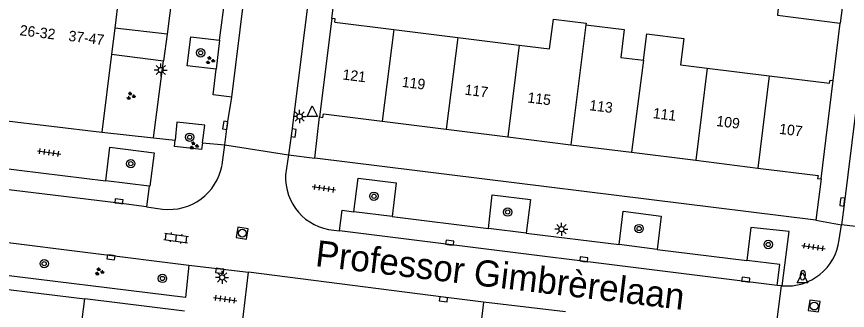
# Model space of a CAD drawing. Extents: x 131000 to 133014, y 396499 to 399001.
# Drawn here: x 131768.4 to 131847.9, y 396766.4 to 396794.5 of the extents above; entities that cross this region are included whole.
import ezdxf

# ---------------------------------------------------------------- set-up
doc = ezdxf.new("R2010")
doc.units = 0
for name, color, linetype in [('gg-afsc-muur', 7, 'Continuous'), ('gg-anno-huisnummerreeks BGT', 7, 'Continuous'), ('gg-anno-openbare ruimte label', 7, 'Continuous'), ('gg-bbg-bijgebouw', 7, 'Continuous'), ('gg-bbg-gedigitaliseerde bebouwing', 7, 'Continuous'), ('gg-bbg-gedigitaliseerde bijgebouw', 7, 'Continuous'), ('gg-bbg-hoofdgebouw', 7, 'Continuous'), ('gg-bbg-tussenscheiding', 7, 'Continuous'), ('gg-knt-verharding', 7, 'Continuous'), ('gg-knt-verharding nz', 7, 'Continuous'), ('gt-grn-weggrens', 7, 'Continuous'), ('gt-symb-boom', 7, 'Continuous'), ('gt-symb-brandkraan', 7, 'Continuous'), ('gt-symb-groenvak', 7, 'Continuous'), ('gt-symb-klinker verharding', 7, 'Continuous'), ('gt-symb-kolk', 7, 'Continuous'), ('gt-symb-lichtmast', 7, 'Continuous'), ('gt-symb-rioolschacht', 7, 'Continuous'), ('gt-symb-tegel verharding', 7, 'Continuous'), ('gt-symb-waterafsluiter', 7, 'Continuous')]:
    doc.layers.add(name, color=color, linetype=linetype)

# ---------------------------------------------------------------- blocks, each defined once
blk = doc.blocks.new('gt0-KOLK')
at = {"layer": 'gt-symb-kolk'}
blk.add_lwpolyline([(0, 0), (0.375, 0), (0.375, 0.4), (-0.375, 0.4), (-0.375, 0), (0, 0)], dxfattribs=at)
blk = doc.blocks.new('gt0-LMAST')
at = {"layer": 'gt-symb-lichtmast'}
for p, q in [((-0.182, 0.173), (-0.447, 0.438)), ((-0.005, 0.246), (-0.005, 0.621)), ((0.172, 0.173), (0.437, 0.438)), ((-0.255, -0.004), (-0.63, -0.004)), ((-0.182, -0.181), (-0.447, -0.446)), ((-0.005, -0.254), (-0.005, -0.629)), ((0.437, -0.446), (0.172, -0.181)), ((0.245, -0.004), (0.62, -0.004))]:
    blk.add_line(p, q, dxfattribs=at)
blk.add_circle((-0.005, -0.004), 0.25, dxfattribs=at)
blk = doc.blocks.new('gt0-WAFSL')
at = {"layer": 'gt-symb-waterafsluiter'}
for p, q in [((-0.5, -0.333), (0, 0.667)), ((0, 0.667), (0.5, -0.333)), ((0.5, -0.333), (-0.5, -0.333))]:
    blk.add_line(p, q, dxfattribs=at)
blk = doc.blocks.new('gt0-TEG1')
at = {"layer": 'gt-symb-tegel verharding'}
for p, q in [((-1.125, 0), (1.125, 0)), ((-0.9, -0.25), (-0.9, 0.25)), ((-0.45, -0.25), (-0.45, 0.25)), ((0, -0.25), (0, 0.25)), ((0.45, -0.25), (0.45, 0.25)), ((0.9, -0.25), (0.9, 0.25))]:
    blk.add_line(p, q, dxfattribs=at)
blk = doc.blocks.new('gt0-BOOM')
at = {"layer": 'gt-symb-boom'}
for radius in [0.4, 0.2]:
    blk.add_circle((0, 0), radius, dxfattribs=at)
blk = doc.blocks.new('gt0-GRVAK')
at = {"layer": 'gt-symb-groenvak'}
for p, q in [((-0.11, 0.189), (-0.228, 0.24)), ((-0.182, 0.153), (0.088, 0.153)), ((-0.091, 0.211), (-0.156, 0.322)), ((-0.047, 0.214), (-0.047, 0.393)), ((-0.004, 0.211), (0.061, 0.322)), ((0.015, 0.189), (0.133, 0.24)), ((0.262, -0.052), (0.197, 0.059)), ((0.305, -0.049), (0.305, 0.13)), ((0.349, -0.052), (0.414, 0.059)), ((-0.245, -0.228), (-0.363, -0.177)), ((-0.318, -0.264), (-0.047, -0.264)), ((-0.226, -0.206), (-0.291, -0.095)), ((-0.183, -0.203), (-0.183, -0.024)), ((-0.139, -0.206), (-0.074, -0.095)), ((-0.12, -0.228), (-0.002, -0.177)), ((0.243, -0.074), (0.125, -0.023)), ((0.17, -0.11), (0.441, -0.11)), ((0.368, -0.074), (0.486, -0.023))]:
    blk.add_line(p, q, dxfattribs=at)
blk = doc.blocks.new('gt0-KL1')
at = {"layer": 'gt-symb-klinker verharding'}
for p, q in [((-1.15, 0.3), (1.15, 0.3)), ((-1, -0.3), (-1, 0.3)), ((-0.5, 0.3), (-0.5, 0.45)), ((0, -0.3), (0, 0.3)), ((0.5, 0.3), (0.5, 0.45)), ((1, -0.3), (1, 0.3)), ((-1.15, -0.3), (1.15, -0.3)), ((-0.5, -0.45), (-0.5, -0.3)), ((0.5, -0.45), (0.5, -0.3))]:
    blk.add_line(p, q, dxfattribs=at)
blk = doc.blocks.new('gt0-RS')
at = {"layer": 'gt-symb-rioolschacht'}
blk.add_lwpolyline([(-0.5, -0.5), (0.5, -0.5), (0.5, 0.5), (-0.5, 0.5)], close=True, dxfattribs=at)
blk.add_circle((0, 0), 0.375, dxfattribs=at)
blk = doc.blocks.new('gt0-BR')
at = {"layer": 'gt-symb-brandkraan'}
for centre, radius, start, end in [((-0.244, 0), 0.206, 107.56694, 252.43307), ((0.599, -2.664), 3, 106.89205, 107.56694), ((0, -0.691), 0.938, 73.10799, 106.89205), ((-0.599, -2.664), 3, 72.43309, 73.10799), ((0.244, 0), 0.206, 287.56695, 72.43309), ((0.599, 2.664), 3, 252.43307, 253.10797), ((0, 0.691), 0.938, 253.10797, 286.89206), ((-0.599, 2.664), 3, 286.89206, 287.56695)]:
    blk.add_arc(centre, radius, start, end, dxfattribs=at)

msp = doc.modelspace()

# ---------------------------------------------------------------- linework, layer by layer
at = {"layer": 'gg-afsc-muur'}
for p, q in [((131798.6, 396794.29), (131799.29, 396799.79)), ((131846.58, 396788.37), (131847.25, 396793.86)), ((131764.68, 396768.712), (131774.97, 396767.47))]:
    msp.add_line(p, q, dxfattribs=at)
at = {"layer": 'gg-bbg-bijgebouw'}
msp.add_line((131847.65, 396797.07), (131847.25, 396793.86), dxfattribs=at)
at = {"layer": 'gg-bbg-gedigitaliseerde bebouwing'}
for p, q in [((131798.87, 396793.93), (131804.54, 396793.233)), ((131804.54, 396793.233), (131810.662, 396792.481)), ((131810.662, 396792.481), (131816.536, 396791.759)), ((131826.249, 396790.566), (131828.417, 396790.299)), ((131834.495, 396789.552), (131840.438, 396788.822)), ((131840.438, 396788.822), (131846.23, 396788.11))]:
    msp.add_line(p, q, dxfattribs=at)
for points in [[(131816.536, 396791.759), (131819.431, 396791.403), (131819.794, 396794.248), (131822.931, 396793.848), (131822.912, 396793.696)], [(131822.912, 396793.696), (131826.583, 396793.237), (131826.249, 396790.566)], [(131828.417, 396790.299), (131828.728, 396792.814), (131832.282, 396792.377), (131831.971, 396789.862), (131834.495, 396789.552)]]:
    msp.add_lwpolyline(points, dxfattribs=at)
at = {"layer": 'gg-bbg-gedigitaliseerde bijgebouw'}
msp.add_lwpolyline([(131841.271, 396795.607), (131841.351, 396795.597), (131841.23, 396794.61), (131847.25, 396793.86)], dxfattribs=at)
at = {"layer": 'gg-bbg-hoofdgebouw'}
for p, q in [((131778.649, 396800.022), (131777.827, 396793.365)), ((131798.6, 396794.29), (131797.42, 396784.87)), ((131777.827, 396793.365), (131777.522, 396790.894)), ((131777.522, 396790.894), (131776.6, 396783.43)), ((131845.41, 396778.95), (131846.58, 396788.37)), ((131803.413, 396784.461), (131809.534, 396783.699)), ((131809.534, 396783.699), (131815.442, 396782.964)), ((131815.442, 396782.964), (131821.475, 396782.213)), ((131821.475, 396782.213), (131827.278, 396781.491)), ((131827.278, 396781.491), (131833.419, 396780.726)), ((131833.419, 396780.726), (131839.352, 396779.988)), ((131774.176, 396761.204), (131774.97, 396767.47)), ((131784.5, 396766.29), (131774.97, 396767.47))]:
    msp.add_line(p, q, dxfattribs=at)
for points in [[(131798.87, 396793.93), (131798.91, 396794.25), (131798.6, 396794.29)], [(131846.23, 396788.11), (131846.27, 396788.41), (131846.58, 396788.37)], [(131767.228, 396786.73), (131766.96, 396784.57), (131776.6, 396783.43)], [(131797.42, 396784.87), (131797.73, 396784.83), (131797.8, 396785.16), (131803.413, 396784.461)], [(131839.352, 396779.988), (131845.12, 396779.27), (131845.08, 396778.99), (131845.41, 396778.95)]]:
    msp.add_lwpolyline(points, dxfattribs=at)
at = {"layer": 'gg-bbg-tussenscheiding'}
for p, q in [((131804.54, 396793.233), (131803.413, 396784.461)), ((131822.912, 396793.696), (131821.475, 396782.213)), ((131810.662, 396792.481), (131809.534, 396783.699)), ((131816.536, 396791.759), (131815.442, 396782.964)), ((131828.417, 396790.299), (131827.278, 396781.491)), ((131834.495, 396789.552), (131833.419, 396780.726)), ((131840.438, 396788.822), (131839.352, 396779.988))]:
    msp.add_line(p, q, dxfattribs=at)
at = {"layer": 'gg-knt-verharding'}
for p, q in [((131784.534, 396806.451), (131782.832, 396792.783)), ((131787.859, 396792.208), (131788.558, 396797.776)), ((131782.832, 396792.783), (131777.827, 396793.365)), ((131787.859, 396792.208), (131787.52, 396789.433)), ((131777.522, 396790.894), (131782.49, 396790.253)), ((131781.542, 396782.886), (131782.49, 396790.253)), ((131796.97, 396780.94), (131797.42, 396784.87)), ((131776.6, 396783.43), (131781.542, 396782.886)), ((131788.095, 396780.276), (131788.354, 396782.202)), ((131794.445, 396781.253), (131794.179, 396779.33)), ((131844.92, 396775.01), (131796.97, 396780.94)), ((131765.978, 396780.098), (131776.958, 396778.752)), ((131781.125, 396778.247), (131776.958, 396778.752)), ((131845.41, 396778.95), (131844.92, 396775.01)), ((131781.125, 396778.247), (131780.848, 396776.269)), ((131780.848, 396776.269), (131782.396, 396776.063)), ((131804.371, 396775.362), (131800.71, 396775.795)), ((131804.371, 396775.362), (131813.586, 396774.213)), ((131798.773, 396774.034), (131799.327, 396773.96)), ((131817.192, 396773.754), (131813.586, 396774.213)), ((131847.135, 396773.107), (131847.37, 396774.551)), ((131853.29, 396773.821), (131847.37, 396774.551)), ((131765.186, 396773.169), (131784.925, 396770.702)), ((131817.192, 396773.754), (131826.093, 396772.662)), ((131829.719, 396772.189), (131826.093, 396772.662)), ((131829.719, 396772.189), (131838.301, 396771.145)), ((131784.925, 396770.702), (131790.616, 396770.019)), ((131840.961, 396763.691), (131841.624, 396768.721)), ((131841.624, 396768.721), (131841.204, 396768.737)), ((131841.688, 396768.718), (131841.624, 396768.721)), ((131820.947, 396766.216), (131813.123, 396767.162))]:
    msp.add_line(p, q, dxfattribs=at)
for points in [[(131807.665, 396887.199), (131804.723, 396863.788), (131799.604, 396822.116), (131794.763, 396783.55), (131794.445, 396781.253)], [(131860.029, 396876.843), (131847.59, 396776.24), (131847.37, 396774.551)], [(131787.52, 396789.433), (131784.765, 396789.772), (131785.121, 396792.536), (131787.859, 396792.208)], [(131789.023, 396786.756), (131787.23, 396786.996), (131787.52, 396789.433)], [(131788.354, 396782.202), (131788.627, 396784.233), (131789.023, 396786.756)], [(131786.208, 396782.408), (131786.449, 396784.091), (131783.754, 396784.387), (131783.595, 396782.656)], [(131776.958, 396778.752), (131777.369, 396781.975), (131781.602, 396781.434), (131781.191, 396778.239), (131781.125, 396778.247)], [(131786.208, 396782.408), (131786.114, 396781.756), (131783.539, 396782.042), (131783.595, 396782.656)], [(131800.71, 396775.795), (131801.118, 396779.021), (131804.767, 396778.568), (131804.371, 396775.362)], [(131813.586, 396774.213), (131813.945, 396777.424), (131817.596, 396776.977), (131817.192, 396773.754)], [(131799.327, 396773.96), (131799.59, 396775.969), (131800.71, 396775.795)], [(131826.093, 396772.662), (131826.469, 396775.863), (131830.095, 396775.39), (131829.719, 396772.189)], [(131841.688, 396768.718), (131842.364, 396773.902), (131838.701, 396774.295), (131838.301, 396771.145)], [(131841.204, 396768.737), (131841.477, 396770.754), (131838.301, 396771.145)], [(131784.925, 396770.702), (131784.599, 396767.608), (131764.826, 396770.011)], [(131813.123, 396767.162), (131812.461, 396761.868), (131789.98, 396764.668), (131790.616, 396770.019)]]:
    msp.add_lwpolyline(points, dxfattribs=at)
for centre, radius, start, end in [((131783.026, 396781.172), 5.148, 262.9739, 349.97361), ((131799.225, 396779.067), 5.053, 177.01434, 264.86548), ((131842.154, 396773.715), 5.018, 264.67559, 353.04569)]:
    msp.add_arc(centre, radius, start, end, dxfattribs=at)
at = {"layer": 'gg-knt-verharding nz'}
for p, q in [((131789.023, 396786.756), (131801.099, 396883.807)), ((131841.204, 396768.737), (131799.327, 396773.96))]:
    msp.add_line(p, q, dxfattribs=at)
for points in [[(131780.848, 396776.269), (131778.201, 396776.609), (131762.916, 396778.462)], [(131813.123, 396767.162), (131809.295, 396767.621), (131790.616, 396770.019)]]:
    msp.add_lwpolyline(points, dxfattribs=at)
at = {"layer": 'gt-grn-weggrens'}
for p, q in [((131782.832, 396792.783), (131782.49, 396790.253)), ((131781.542, 396782.886), (131783.595, 396782.656)), ((131786.208, 396782.408), (131788.354, 396782.202)), ((131788.354, 396782.202), (131794.445, 396781.253)), ((131794.445, 396781.253), (131796.97, 396780.94)), ((131844.92, 396775.01), (131847.37, 396774.551))]:
    msp.add_line(p, q, dxfattribs=at)

# ---------------------------------------------------------------- block references
at = {"layer": 'gt-symb-boom'}
for p in [(131786.049, 396791.009), (131784.995, 396782.935), (131779.36, 396780.407), (131802.625, 396777.285), (131815.422, 396775.773), (131827.997, 396774.193), (131840.353, 396772.669), (131771.074, 396770.836), (131782.388, 396769.421)]:
    msp.add_blockref('gt0-BOOM', p, dxfattribs=at)
at = {"layer": 'gt-symb-brandkraan', "rotation": -95.27740608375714}
msp.add_blockref('gt0-BR', (131843.661, 396769.73), dxfattribs=at)
at = {"layer": 'gt-symb-groenvak'}
for p in [(131786.943, 396790.283), (131779.354, 396786.877), (131785.401, 396782.129), (131776.349, 396770.069)]:
    msp.add_blockref('gt0-GRVAK', p, dxfattribs=at)
at = {"layer": 'gt-symb-klinker verharding', "rotation": -7.870920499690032}
msp.add_blockref('gt0-KL1', (131783.704, 396773.293), dxfattribs=at)
at = {"layer": 'gt-symb-kolk'}
for p, rotation in [((131788.6, 396784.047), 81.78079075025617), ((131794.74, 396783.364), -97.18187853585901), ((131847.252, 396776.769), -97.12501634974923), ((131778.201, 396776.609), -7.295560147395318), ((131809.853, 396772.64), -7.068140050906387), ((131777.495, 396771.632), 172.8749836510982), ((131822.685, 396771.052), -7.125016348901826), ((131787.901, 396770.343), 173.10945167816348), ((131838.183, 396769.111), -7.068140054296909), ((131809.295, 396767.621), 173.1663276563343)]:
    msp.add_blockref('gt0-KOLK', p, dxfattribs=dict(at, rotation=rotation))
at = {"layer": 'gt-symb-lichtmast'}
for p in [(131782.235, 396789.367), (131795.52, 396784.921), (131820.569, 396774.131), (131788.103, 396769.518)]:
    msp.add_blockref('gt0-LMAST', p, dxfattribs=at)
at = {"layer": 'gt-symb-rioolschacht'}
for p, rotation in [((131790.031, 396773.752), -9.321060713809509), ((131844.753, 396766.776), -8.340866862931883)]:
    msp.add_blockref('gt0-RS', p, dxfattribs=dict(at, rotation=rotation))
at = {"layer": 'gt-symb-tegel verharding'}
for p, rotation in [((131771.538, 396781.477), -7.992313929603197), ((131797.823, 396778.036), 171.78079075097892), ((131844.697, 396772.423), -8.049061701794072), ((131788.382, 396767.435), -8.27589282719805)]:
    msp.add_blockref('gt0-TEG1', p, dxfattribs=dict(at, rotation=rotation))
at = {"layer": 'gt-symb-waterafsluiter'}
for p in [(131796.728, 396785.261), (131843.637, 396769.332)]:
    msp.add_blockref('gt0-WAFSL', p, dxfattribs=at)

# ---------------------------------------------------------------- texts
at = {"layer": 'gg-anno-huisnummerreeks BGT'}
for s, rotation, p in [('26-32', 352.9, (131768.687, 396792.701)), ('37-47', 353, (131773.359, 396792.158)), ('121', 352.9, (131799.58, 396788.465)), ('119', 352.9, (131805.257, 396787.759)), ('117', 352.9, (131811.269, 396787.01)), ('115', 352.9, (131817.279, 396786.263)), ('113', 352.9, (131823.196, 396785.526)), ('111', 352.9, (131829.276, 396784.769)), ('109', 352.9, (131835.35, 396784.013)), ('107', 352.9, (131841.359, 396783.265))]:
    msp.add_text(s, height=1, rotation=rotation, dxfattribs=at).set_placement(p)
at = {"layer": 'gg-anno-openbare ruimte label'}
msp.add_text('Professor Gimbrèrelaan', height=2.5, rotation=353.2, dxfattribs=at).set_placement((131796.941, 396770.611))

doc.saveas('drawing.dxf')
